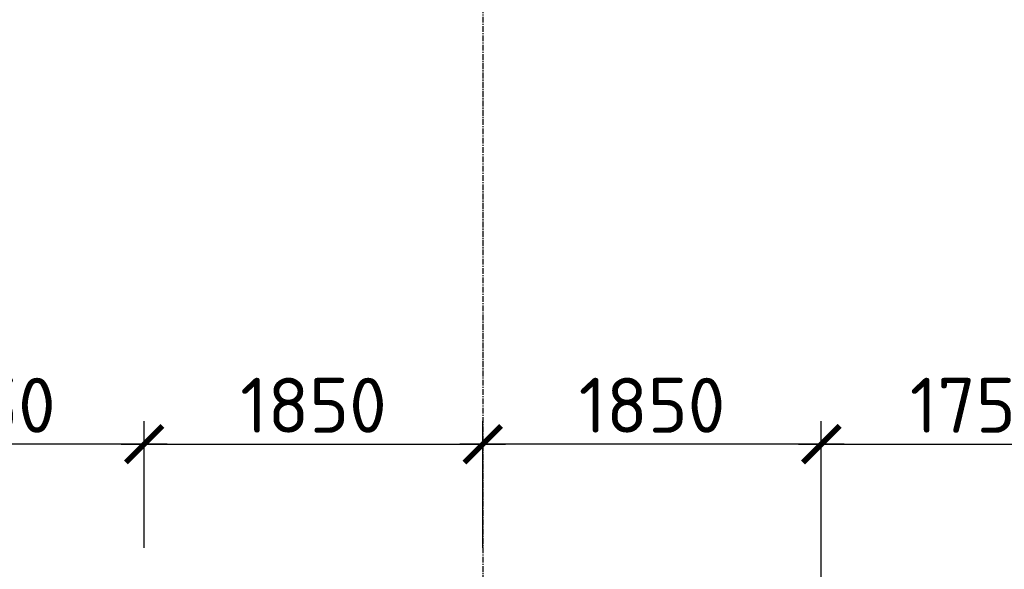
# Model space of a CAD drawing. Header units: millimetres. Extents: x 452087 to 582075, y 10891 to 81641.
# Tile 277 of 311: x 545652 to 551029, y 47681 to 50680. Entities that reach past the tile are written whole.
import ezdxf

# ---------------------------------------------------------------- set-up
doc = ezdxf.new("R2010")
doc.units = ezdxf.units.MM
doc.linetypes.add('осевая', pattern=[50.8, 31.75, -6.35, 6.35, -6.35])
doc.layers.get('Defpoints').update_dxf_attribs({"color": 8})
doc.layers.add('ГТО-2_Оси_025', color=6, linetype='осевая', lineweight=25)
doc.layers.add('ГТО-2_Штриховка', color=252, linetype='Continuous', lineweight=18)
doc.layers.add('ГТО-2_Размеры', color=7, linetype='Continuous')
doc.styles.add('MOSOBL (isocpeur)', font='isocpeur.ttf')
doc.styles.add('RomanS', font='romans.shx', dxfattribs={"width": 0.7})
doc.dimstyles.new('MOSOBL 1-100 (мм)', dxfattribs={"dimscale": 100, "dimtxt": 3, "dimasz": 2, "dimexe": 1.25, "dimexo": 0.625, "dimtad": 1, "dimdec": 0, "dimzin": 9, "dimtxsty": 'RomanS', "dimblk": 'ARCHTICK', "dimcen": 2.5, "dimdle": 1.25, "dimclrd": 7, "dimclre": 7, "dimclrt": 2, "dimadec": 0, "dimazin": 0, "dimtfac": 1, "dimtdec": 0, "dimtmove": 1, "dimatfit": 3, "dimfxl": 1, "dimtfill": 1, "dimlwd": 25, "dimlwe": 25, "dimarcsym": 0})

# ---------------------------------------------------------------- blocks, each defined once
blk = doc.blocks.new('_ArchTick')
at = {"color": 0, "linetype": 'ByBlock', "const_width": 0.15}
blk.add_lwpolyline([(-0.5, -0.5), (0.5, 0.5)], dxfattribs=at)
blk = doc.blocks.new('*D598')
at = {"layer": 'Defpoints', "color": 0, "transparency": 16777216}
for p in [(544581, 48363.4), (544581, 47736.1, 0), (546332, 47736.1, 0)]:
    blk.add_point(p, dxfattribs=at)
at = {"layer": 'ГТО-2_Размеры', "color": 7, "lineweight": 25, "transparency": 16777216}
for p, q in [((544581, 47798.6), (544581, 48488.4)), ((546332, 47798.6), (546332, 48488.4)), ((546457, 48363.4), (544456, 48363.4))]:
    blk.add_line(p, q, dxfattribs=at)
at = {"layer": 'ГТО-2_Размеры', "color": 7, "lineweight": 25, "transparency": 16777216, "xscale": 200, "yscale": 200, "zscale": 200, "rotation": 180}
blk.add_blockref('_ArchTick', (544581, 48363.4), dxfattribs=at)
at = {"layer": 'ГТО-2_Размеры', "color": 7, "lineweight": 25, "transparency": 16777216, "xscale": 200, "yscale": 200, "zscale": 200}
blk.add_blockref('_ArchTick', (546332, 48363.4), dxfattribs=at)
at = {"layer": 'ГТО-2_Размеры', "color": 2, "transparency": 16777216, "insert": (545456.5, 48575.9), "char_height": 300, "attachment_point": 5, "style": 'MOSOBL (isocpeur)', "bg_fill": 3, "box_fill_scale": 1.1, "bg_fill_color": 256, "bg_fill_true_color": 13158600, "bg_fill_transparency": 0}
blk.add_mtext('1750', dxfattribs=at)
blk = doc.blocks.new('*D599')
at = {"layer": 'Defpoints', "color": 0, "transparency": 16777216}
for p in [(548181, 48363.4), (548181, 47736.1), (550030, 47736.1, 0)]:
    blk.add_point(p, dxfattribs=at)
at = {"layer": 'ГТО-2_Размеры', "color": 7, "lineweight": 25, "transparency": 16777216}
for p, q in [((548181, 47798.6), (548181, 48488.4)), ((550030, 47798.6), (550030, 48488.4)), ((550155, 48363.4), (548056, 48363.4))]:
    blk.add_line(p, q, dxfattribs=at)
at = {"layer": 'ГТО-2_Размеры', "color": 7, "lineweight": 25, "transparency": 16777216, "xscale": 200, "yscale": 200, "zscale": 200, "rotation": 180}
blk.add_blockref('_ArchTick', (548181, 48363.4), dxfattribs=at)
at = {"layer": 'ГТО-2_Размеры', "color": 7, "lineweight": 25, "transparency": 16777216, "xscale": 200, "yscale": 200, "zscale": 200}
blk.add_blockref('_ArchTick', (550030, 48363.4), dxfattribs=at)
at = {"layer": 'ГТО-2_Размеры', "color": 2, "transparency": 16777216, "insert": (549105.5, 48575.9), "char_height": 300, "attachment_point": 5, "style": 'MOSOBL (isocpeur)', "bg_fill": 3, "box_fill_scale": 1.1, "bg_fill_color": 256, "bg_fill_true_color": 13158600, "bg_fill_transparency": 0}
blk.add_mtext('1850', dxfattribs=at)
blk = doc.blocks.new('*D601')
at = {"layer": 'Defpoints', "color": 0, "transparency": 16777216}
for p in [(548181, 48363.4), (546332, 47736.1, 0), (548181, 47739.5, 0)]:
    blk.add_point(p, dxfattribs=at)
at = {"layer": 'ГТО-2_Размеры', "color": 7, "lineweight": 25, "transparency": 16777216}
for p, q in [((546332, 47798.6), (546332, 48488.4)), ((548181, 47802), (548181, 48488.4)), ((546207, 48363.4), (548306, 48363.4))]:
    blk.add_line(p, q, dxfattribs=at)
at = {"layer": 'ГТО-2_Размеры', "color": 7, "lineweight": 25, "transparency": 16777216, "xscale": 200, "yscale": 200, "zscale": 200, "rotation": 180}
blk.add_blockref('_ArchTick', (546332, 48363.4), dxfattribs=at)
at = {"layer": 'ГТО-2_Размеры', "color": 7, "lineweight": 25, "transparency": 16777216, "xscale": 200, "yscale": 200, "zscale": 200}
blk.add_blockref('_ArchTick', (548181, 48363.4), dxfattribs=at)
at = {"layer": 'ГТО-2_Размеры', "color": 2, "transparency": 16777216, "insert": (547256.5, 48575.9), "char_height": 300, "attachment_point": 5, "style": 'MOSOBL (isocpeur)', "bg_fill": 3, "box_fill_scale": 1.1, "bg_fill_color": 256, "bg_fill_true_color": 13158600, "bg_fill_transparency": 0}
blk.add_mtext('1850', dxfattribs=at)
blk = doc.blocks.new('*D621')
at = {"layer": 'Defpoints', "color": 0, "transparency": 16777216}
for p in [(551781, 48363.4), (550030, 46416.7, 0), (551781, 46416.7, 0)]:
    blk.add_point(p, dxfattribs=at)
at = {"layer": 'ГТО-2_Размеры', "color": 7, "lineweight": 25, "transparency": 16777216}
for p, q in [((550030, 46479.2), (550030, 48488.4)), ((551781, 46479.2), (551781, 48488.4)), ((549905, 48363.4), (551906, 48363.4))]:
    blk.add_line(p, q, dxfattribs=at)
at = {"layer": 'ГТО-2_Размеры', "color": 7, "lineweight": 25, "transparency": 16777216, "xscale": 200, "yscale": 200, "zscale": 200, "rotation": 180}
blk.add_blockref('_ArchTick', (550030, 48363.4), dxfattribs=at)
at = {"layer": 'ГТО-2_Размеры', "color": 7, "lineweight": 25, "transparency": 16777216, "xscale": 200, "yscale": 200, "zscale": 200}
blk.add_blockref('_ArchTick', (551781, 48363.4), dxfattribs=at)
at = {"layer": 'ГТО-2_Размеры', "color": 2, "transparency": 16777216, "insert": (550905.5, 48575.9), "char_height": 300, "attachment_point": 5, "style": 'MOSOBL (isocpeur)', "bg_fill": 3, "box_fill_scale": 1.1, "bg_fill_color": 256, "bg_fill_true_color": 13158600, "bg_fill_transparency": 0}
blk.add_mtext('1750', dxfattribs=at)

msp = doc.modelspace()

# ---------------------------------------------------------------- linework, layer by layer
at = {"layer": 'ГТО-2_Оси_025'}
msp.add_line((548181, 63040.2, 0), (548181, 26899.4, 0), dxfattribs=at)

# ---------------------------------------------------------------- dimensions: what is measured, and where the dimension line sits
at = {"layer": 'ГТО-2_Размеры'}
dim = msp.add_linear_dim(base=(544581, 48363.4), p1=(546332, 47736.1, 0), p2=(544581, 47736.1, 0), angle=180, dimstyle='MOSOBL 1-100 (мм)', override={"dimrnd": 10, "dimtxsty": 'MOSOBL (isocpeur)'}, dxfattribs=at)
dim.commit()
dim.dimension.update_dxf_attribs({"geometry": '*D598', "text_midpoint": (545456.5, 48575.9)})

# ---------------------------------------------------------------- next in the draw order: dimensions: what is measured, and where the dimension line sits
dim = msp.add_linear_dim(base=(548181, 48363.4), p1=(550030, 47736.1, 0), p2=(548181, 47736.1), angle=180, dimstyle='MOSOBL 1-100 (мм)', override={"dimrnd": 10, "dimtxsty": 'MOSOBL (isocpeur)'}, dxfattribs=at)
dim.commit()
dim.dimension.update_dxf_attribs({"geometry": '*D599', "text_midpoint": (549105.5, 48575.9)})

# ---------------------------------------------------------------- next in the draw order: dimensions: what is measured, and where the dimension line sits
dim = msp.add_linear_dim(base=(548181, 48363.4), p1=(546332, 47736.1, 0), p2=(548181, 47739.5, 0), dimstyle='MOSOBL 1-100 (мм)', override={"dimrnd": 10, "dimtxsty": 'MOSOBL (isocpeur)'}, dxfattribs=at)
dim.commit()
dim.dimension.update_dxf_attribs({"geometry": '*D601', "text_midpoint": (547256.5, 48575.9)})

# ---------------------------------------------------------------- next in the draw order: hatches: boundary and pattern name
at = {"layer": 'ГТО-2_Штриховка'}
h = msp.add_hatch(dxfattribs=at)
h.set_pattern_fill('ANSI35', color=256, scale=100)
h.set_pattern_definition([(45, (-17131.3, -1493781.44), (-449.0128, 449.0128), []), (45, (-16682.3, -1493781.44), (-449.0128, 449.0128), [793.75, -158.75, 0, -158.75])])
h.paths.add_polyline_path([(560273.2, 43536.1), (555873.2, 43536.1), (555873.2, 50536.1), (560273.2, 50536.1)], flags=16)
h.paths.add_polyline_path([(560281.3, 43016.7), (560273.2, 39436.1), (555873.2, 39436.1), (555873.2, 43016.7)], flags=16)
h.paths.add_polyline_path([(554873, 43536.1), (540981.3, 43536.1), (540981.3, 54483.4), (542281.3, 55136.1), (542273.2, 56036.1), (553581, 56036.1), (553581, 55236.1), (554881.3, 54586.1)], flags=16)
h.paths.add_polyline_path([(560273.2, 38936.1), (560273.2, 35286.1), (555873.2, 35286.1), (555873.2, 38936.1)], flags=16)
h.paths.add_polyline_path([(554873, 43036.1), (554872.9, 36436.1), (548209.4, 36436.1), (548381, 36436.1), (547361, 36436.1), (547361, 36221.1), (547141, 36221.1), (547141, 36006.1), (546921, 36006.1), (546921, 35791.1), (546701, 35791.1), (546701, 35576.1), (546481, 35576.1), (546481, 35361.1), (546261, 35361.1), (546261, 35146.1), (546041, 35146.1), (546041, 34931.1), (545821, 34931.1), (545821, 34716.1), (545601, 34716.1), (545601, 34501.1), (545381, 34501.1), (545381, 34236.1), (540981.3, 34236.1), (540981.3, 43016.7), (545681, 43018.4), (545681, 42519.4), (546676.1, 42522.7), (546685.9, 43015.1), (549681.7, 43016.7), (549680.3, 42521.1), (550681, 42521.1), (550681, 43036.1)], flags=16)
h.paths.add_polyline_path([(540981.3, 54486.1), (540981.3, 42536.1)], flags=16)
h.paths.add_polyline_path([(540331.3, 56536.1), (540331.3, 56536.1), (539481.3, 56614.5), (539481.3, 43036.1), (538481.3, 43036.1), (538473.5, 31236.1), (539891.3, 31236.1), (542691.3, 29236.1), (543991.3, 29236.1), (545491.3, 30236.1), (554953.2, 30236.1), (556153.5, 31036.1), (564473.5, 31036.1), (564473.2, 53098.5), (567681, 54406.1), (567681, 55381.1), (562673.2, 55381.1), (562673.2, 56536.1), (561546, 56536.1), (561546, 56286.1), (561246, 56286.1), (561246, 51036.1), (555746, 51036.1), (555746, 56036.1), (555700.3, 56036.1), (555746, 56286.1), (555446, 56286.1), (555446, 56536.1)])

# ---------------------------------------------------------------- next in the draw order: dimensions: what is measured, and where the dimension line sits
at = {"layer": 'ГТО-2_Размеры'}
dim = msp.add_linear_dim(base=(551781, 48363.4), p1=(550030, 46416.7, 0), p2=(551781, 46416.7, 0), dimstyle='MOSOBL 1-100 (мм)', override={"dimrnd": 10, "dimtxsty": 'MOSOBL (isocpeur)'}, dxfattribs=at)
dim.commit()
dim.dimension.update_dxf_attribs({"geometry": '*D621', "text_midpoint": (550905.5, 48575.9)})

doc.saveas('drawing.dxf')
